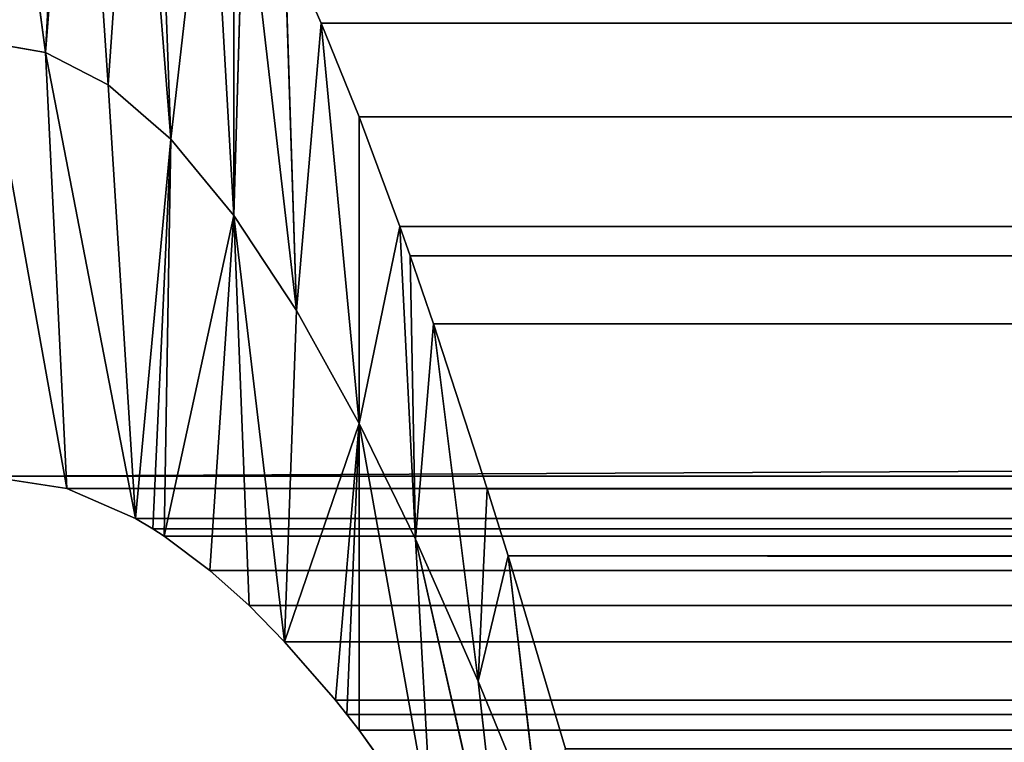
# Model space of a CAD drawing. Header units: centimetres. Extents: x 0.1 to 22.3, y 0.1 to 22.3.
# Tile 372 of 632: x 0.2554 to 0.3689, y 22.1851 to 22.2684. Entities that reach past the tile are written whole.
import ezdxf

# ---------------------------------------------------------------- set-up
doc = ezdxf.new("R2010")
doc.units = ezdxf.units.CM
doc.header["$LTSCALE"] = 2.54
doc.layers.get('0').update_dxf_attribs({"true_color": 0xff5454})

# ---------------------------------------------------------------- blocks, each defined once
blk = doc.blocks.new('Kosz na _mieci DELLA.STL')
at = {"color": 0}
for p, q in [((0.25843, 22.26464, 47.16865), (0.25162, 22.3158, 47.15)), ((0.25843, 22.26464, 47.16865), (0.25162, 22.3158, 47.15)), ((0.25162, 22.2158, 46.15), (22.22333, 22.3158, 46.15)), ((0.25162, 22.2158, 46.15), (22.22333, 22.3158, 46.15)), ((0.25843, 22.26464, 47.16865), (0.26099, 22.31286, 47.18414)), ((0.25843, 22.26464, 47.16865), (0.26099, 22.31286, 47.18414)), ((0.25843, 22.26464, 47.16865), (0.26219, 22.31207, 47.18845)), ((0.25843, 22.26464, 47.16865), (0.26219, 22.31207, 47.18845)), ((0.26565, 22.26089, 47.18808), (0.26219, 22.31207, 47.18845)), ((0.26565, 22.26089, 47.18808), (0.26219, 22.31207, 47.18845)), ((0.26565, 22.26089, 47.18808), (0.26879, 22.30601, 47.2118)), ((0.26565, 22.26089, 47.18808), (0.26879, 22.30601, 47.2118)), ((0.26879, 22.30601, 47.2118), (0.27286, 22.25462, 47.20683)), ((0.26879, 22.30601, 47.2118), (0.27286, 22.25462, 47.20683)), ((0.27108, 22.30325, 47.21974), (0.27286, 22.25462, 47.20683)), ((0.27108, 22.30325, 47.21974), (0.27286, 22.25462, 47.20683)), ((0.27286, 22.25462, 47.20683), (0.27737, 22.294, 47.2408)), ((0.27286, 22.25462, 47.20683), (0.27737, 22.294, 47.2408)), ((0.28013, 22.24585, 47.22475), (0.27737, 22.294, 47.2408)), ((0.28013, 22.24585, 47.22475), (0.27737, 22.294, 47.2408)), ((0.28011, 22.28923, 47.24961), (0.28013, 22.24585, 47.22475)), ((0.28011, 22.28923, 47.24961), (0.28013, 22.24585, 47.22475)), ((0.28131, 22.28701, 47.25339), (0.28013, 22.24585, 47.22475)), ((0.28131, 22.28701, 47.25339), (0.28013, 22.24585, 47.22475)), ((0.28131, 22.28701, 47.25339), (0.28734, 22.23488, 47.24121)), ((0.28131, 22.28701, 47.25339), (0.28734, 22.23488, 47.24121)), ((0.2902, 22.268, 47.27975), (0.28596, 22.2776, 47.26756)), ((0.28596, 22.2776, 47.26756), (0.28734, 22.23488, 47.24121)), ((0.28596, 22.2776, 47.26756), (0.28734, 22.23488, 47.24121)), ((0.2902, 22.268, 47.27975), (0.28596, 22.2776, 47.26756)), ((0.28734, 22.23488, 47.24121), (0.2902, 22.268, 47.27975)), ((0.28734, 22.23488, 47.24121), (0.2902, 22.268, 47.27975)), ((0.2902, 22.268, 47.27975), (22.18509, 22.26882, 47.27878)), ((0.2902, 22.268, 47.27975), (22.18509, 22.26882, 47.27878)), ((0.29455, 22.25722, 47.29142), (0.2902, 22.268, 47.27975)), ((0.2902, 22.268, 47.27975), (0.29455, 22.22187, 47.25607)), ((0.2902, 22.268, 47.27975), (0.29455, 22.22187, 47.25607)), ((0.2902, 22.268, 47.27975), (22.1804, 22.25722, 47.29142)), ((0.2902, 22.268, 47.27975), (22.1804, 22.25722, 47.29142)), ((0.29455, 22.25722, 47.29142), (0.2902, 22.268, 47.27975)), ((0.25162, 22.26581, 47.15), (0.25843, 22.26464, 47.16865)), ((0.25162, 22.26581, 47.15), (0.25843, 22.26464, 47.16865)), ((0.25162, 22.26581, 47.15), (0.26089, 22.21437, 47.16688)), ((0.25162, 22.26581, 47.15), (0.26089, 22.21437, 47.16688)), ((0.25843, 22.26464, 47.16865), (0.26565, 22.26089, 47.18808)), ((0.25843, 22.26464, 47.16865), (0.26565, 22.26089, 47.18808)), ((0.25843, 22.26464, 47.16865), (0.26879, 22.21091, 47.1809)), ((0.25843, 22.26464, 47.16865), (0.26879, 22.21091, 47.1809)), ((0.25843, 22.26464, 47.16865), (0.26089, 22.21437, 47.16688)), ((0.25843, 22.26464, 47.16865), (0.26089, 22.21437, 47.16688)), ((0.26565, 22.26089, 47.18808), (0.27286, 22.25462, 47.20683)), ((0.26565, 22.26089, 47.18808), (0.27286, 22.25462, 47.20683)), ((0.26565, 22.26089, 47.18808), (0.26879, 22.21091, 47.1809)), ((0.26565, 22.26089, 47.18808), (0.26879, 22.21091, 47.1809)), ((0.29455, 22.25722, 47.29142), (0.29455, 22.22187, 47.25607)), ((0.29924, 22.24458, 47.30302), (0.29455, 22.25722, 47.29142)), ((0.29455, 22.25722, 47.29142), (0.29455, 22.22187, 47.25607)), ((0.29455, 22.25722, 47.29142), (22.1804, 22.25722, 47.29142)), ((0.29455, 22.25722, 47.29142), (22.1804, 22.25722, 47.29142)), ((0.29455, 22.25722, 47.29142), (22.17606, 22.24556, 47.30219)), ((0.29455, 22.25722, 47.29142), (22.17606, 22.24556, 47.30219)), ((0.29924, 22.24458, 47.30302), (0.29455, 22.25722, 47.29142)), ((0.27286, 22.25462, 47.20683), (0.26879, 22.21091, 47.1809)), ((0.27286, 22.25462, 47.20683), (0.26879, 22.21091, 47.1809)), ((0.27078, 22.20972, 47.18435), (0.27286, 22.25462, 47.20683)), ((0.27078, 22.20972, 47.18435), (0.27286, 22.25462, 47.20683)), ((0.2721, 22.20886, 47.18661), (0.27286, 22.25462, 47.20683)), ((0.2721, 22.20886, 47.18661), (0.27286, 22.25462, 47.20683)), ((0.27286, 22.25462, 47.20683), (0.28013, 22.24585, 47.22475)), ((0.27286, 22.25462, 47.20683), (0.28013, 22.24585, 47.22475)), ((0.2721, 22.20886, 47.18661), (0.28013, 22.24585, 47.22475)), ((0.2721, 22.20886, 47.18661), (0.28013, 22.24585, 47.22475)), ((0.27737, 22.2049, 47.1954), (0.28013, 22.24585, 47.22475)), ((0.27737, 22.2049, 47.1954), (0.28013, 22.24585, 47.22475)), ((0.28013, 22.24585, 47.22475), (0.28734, 22.23488, 47.24121)), ((0.28013, 22.24585, 47.22475), (0.28734, 22.23488, 47.24121)), ((0.28013, 22.24585, 47.22475), (0.28596, 22.1967, 47.20878)), ((0.28013, 22.24585, 47.22475), (0.28596, 22.1967, 47.20878)), ((0.28013, 22.24585, 47.22475), (0.28188, 22.20086, 47.20258)), ((0.28013, 22.24585, 47.22475), (0.28188, 22.20086, 47.20258)), ((0.29924, 22.24458, 47.30302), (22.17606, 22.24556, 47.30219)), ((0.29924, 22.24458, 47.30302), (22.17606, 22.24556, 47.30219)), ((0.29455, 22.22187, 47.25607), (0.29924, 22.24458, 47.30302)), ((0.29455, 22.22187, 47.25607), (0.29924, 22.24458, 47.30302)), ((0.30106, 22.20851, 47.26792), (0.29924, 22.24458, 47.30302)), ((0.30043, 22.2412, 47.3058), (0.29924, 22.24458, 47.30302)), ((0.30106, 22.20851, 47.26792), (0.29924, 22.24458, 47.30302)), ((0.29924, 22.24458, 47.30302), (22.17182, 22.23336, 47.3118)), ((0.29924, 22.24458, 47.30302), (22.17182, 22.23336, 47.3118)), ((0.30043, 22.2412, 47.3058), (0.29924, 22.24458, 47.30302)), ((0.30313, 22.23336, 47.3118), (0.30043, 22.2412, 47.3058)), ((0.30043, 22.2412, 47.3058), (0.30106, 22.20851, 47.26792)), ((0.30043, 22.2412, 47.3058), (0.30106, 22.20851, 47.26792)), ((0.30043, 22.2412, 47.3058), (22.17182, 22.23336, 47.3118)), ((0.30043, 22.2412, 47.3058), (22.17182, 22.23336, 47.3118)), ((0.30313, 22.23336, 47.3118), (0.30043, 22.2412, 47.3058)), ((0.28734, 22.23488, 47.24121), (0.28596, 22.1967, 47.20878)), ((0.28734, 22.23488, 47.24121), (0.28596, 22.1967, 47.20878)), ((0.28734, 22.23488, 47.24121), (0.29455, 22.22187, 47.25607)), ((0.28734, 22.23488, 47.24121), (0.29455, 22.22187, 47.25607)), ((0.30313, 22.23336, 47.3118), (0.30106, 22.20851, 47.26792)), ((0.30313, 22.23336, 47.3118), (0.30106, 22.20851, 47.26792)), ((0.30933, 22.21431, 47.32406), (0.30313, 22.23336, 47.3118)), ((0.30313, 22.23336, 47.3118), (0.30828, 22.19216, 47.27911)), ((0.30313, 22.23336, 47.3118), (0.30828, 22.19216, 47.27911)), ((22.17182, 22.23336, 47.3118), (0.30313, 22.23336, 47.3118)), ((0.30313, 22.23336, 47.3118), (22.16717, 22.21919, 47.3212)), ((0.30313, 22.23336, 47.3118), (22.16717, 22.21919, 47.3212)), ((0.30313, 22.23336, 47.3118), (22.16597, 22.21541, 47.32343)), ((0.30313, 22.23336, 47.3118), (22.16597, 22.21541, 47.32343)), ((0.30933, 22.21431, 47.32406), (0.30313, 22.23336, 47.3118)), ((22.17182, 22.23336, 47.3118), (0.30313, 22.23336, 47.3118)), ((0.29455, 22.22187, 47.25607), (0.28596, 22.1967, 47.20878)), ((0.29455, 22.22187, 47.25607), (0.28596, 22.1967, 47.20878)), ((0.29182, 22.18995, 47.21709), (0.29455, 22.22187, 47.25607)), ((0.29182, 22.18995, 47.21709), (0.29455, 22.22187, 47.25607)), ((0.29315, 22.1883, 47.21888), (0.29455, 22.22187, 47.25607)), ((0.29315, 22.1883, 47.21888), (0.29455, 22.22187, 47.25607)), ((0.29455, 22.22187, 47.25607), (0.30106, 22.20851, 47.26792)), ((0.29455, 22.22187, 47.25607), (0.30293, 22.17488, 47.23068)), ((0.29455, 22.22187, 47.25607), (0.30106, 22.20851, 47.26792)), ((0.29455, 22.18651, 47.22071), (0.29455, 22.22187, 47.25607)), ((0.29455, 22.18651, 47.22071), (0.29455, 22.22187, 47.25607)), ((0.29455, 22.22187, 47.25607), (0.30293, 22.17488, 47.23068)), ((0.25162, 22.2158, 47.15), (0.26089, 22.21437, 47.16688)), ((0.25162, 22.2158, 47.15), (0.26089, 22.21437, 47.16688)), ((0.25162, 22.2158, 47.15), (22.21475, 22.21457, 47.16564)), ((0.25162, 22.2158, 47.15), (22.21475, 22.21457, 47.16564)), ((0.25162, 22.2158, 47.15), (22.22333, 22.2158, 47.15)), ((0.25162, 22.2158, 46.15), (22.22333, 22.2158, 47.15)), ((0.25162, 22.2158, 47.15), (22.22333, 22.2158, 47.15)), ((0.25162, 22.2158, 46.15), (22.22333, 22.2158, 47.15)), ((0.25162, 22.2158, 46.15), (22.22333, 22.2158, 46.15)), ((0.25162, 22.2158, 46.15), (22.22333, 22.2158, 46.15)), ((0.26089, 22.21437, 47.16688), (22.21475, 22.21457, 47.16564)), ((0.26089, 22.21437, 47.16688), (22.21475, 22.21457, 47.16564)), ((0.26879, 22.21091, 47.1809), (22.21475, 22.21457, 47.16564)), ((0.26879, 22.21091, 47.1809), (22.21475, 22.21457, 47.16564)), ((0.30933, 22.21431, 47.32406), (22.16597, 22.21541, 47.32343)), ((0.30933, 22.21431, 47.32406), (22.16597, 22.21541, 47.32343)), ((0.26089, 22.21437, 47.16688), (0.26879, 22.21091, 47.1809)), ((0.26089, 22.21437, 47.16688), (0.26879, 22.21091, 47.1809)), ((0.26879, 22.21091, 47.1809), (22.21331, 22.21413, 47.16823)), ((0.26879, 22.21091, 47.1809), (22.21331, 22.21413, 47.16823)), ((0.30933, 22.21431, 47.32406), (0.30828, 22.19216, 47.27911)), ((0.30933, 22.21431, 47.32406), (0.30828, 22.19216, 47.27911)), ((0.31172, 22.2066, 47.3282), (0.30933, 22.21431, 47.32406)), ((0.30933, 22.21431, 47.32406), (22.16323, 22.2066, 47.3282)), ((0.30933, 22.21431, 47.32406), (22.16323, 22.2066, 47.3282)), ((0.31172, 22.2066, 47.3282), (0.30933, 22.21431, 47.32406)), ((0.26879, 22.21091, 47.1809), (0.27078, 22.20972, 47.18435)), ((0.26879, 22.21091, 47.1809), (0.27078, 22.20972, 47.18435)), ((0.26879, 22.21091, 47.1809), (22.20616, 22.21091, 47.1809)), ((0.26879, 22.21091, 47.1809), (22.20616, 22.21091, 47.1809)), ((0.27078, 22.20972, 47.18435), (22.20616, 22.21091, 47.1809)), ((0.27078, 22.20972, 47.18435), (22.20616, 22.21091, 47.1809)), ((0.2721, 22.20886, 47.18661), (22.20616, 22.21091, 47.1809)), ((0.2721, 22.20886, 47.18661), (22.20616, 22.21091, 47.1809)), ((0.27078, 22.20972, 47.18435), (0.2721, 22.20886, 47.18661)), ((0.27078, 22.20972, 47.18435), (0.2721, 22.20886, 47.18661)), ((0.2721, 22.20886, 47.18661), (22.20352, 22.2093, 47.18546)), ((0.2721, 22.20886, 47.18661), (22.20352, 22.2093, 47.18546)), ((0.2721, 22.20886, 47.18661), (0.27737, 22.2049, 47.1954)), ((0.2721, 22.20886, 47.18661), (0.27737, 22.2049, 47.1954)), ((22.20352, 22.2093, 47.18546), (0.27737, 22.2049, 47.1954)), ((22.20352, 22.2093, 47.18546), (0.27737, 22.2049, 47.1954)), ((0.30106, 22.20851, 47.26792), (0.30828, 22.19216, 47.27911)), ((0.30293, 22.17488, 47.23068), (0.30106, 22.20851, 47.26792)), ((0.30293, 22.17488, 47.23068), (0.30106, 22.20851, 47.26792)), ((0.31172, 22.1612, 47.2391), (0.30106, 22.20851, 47.26792)), ((0.31172, 22.1612, 47.2391), (0.30106, 22.20851, 47.26792)), ((0.30106, 22.20851, 47.26792), (0.30828, 22.19216, 47.27911)), ((0.30828, 22.19216, 47.27911), (0.31172, 22.2066, 47.3282)), ((0.30828, 22.19216, 47.27911), (0.31172, 22.2066, 47.3282)), ((0.31549, 22.17453, 47.28803), (0.31172, 22.2066, 47.3282)), ((0.31549, 22.17453, 47.28803), (0.31172, 22.2066, 47.3282)), ((0.31836, 22.18434, 47.33789), (0.31172, 22.2066, 47.3282)), ((0.31172, 22.2066, 47.3282), (22.16323, 22.2066, 47.3282)), ((0.31172, 22.2066, 47.3282), (22.16323, 22.2066, 47.3282)), ((0.31172, 22.2066, 47.3282), (22.15694, 22.18553, 47.33745)), ((0.31172, 22.2066, 47.3282), (22.15694, 22.18553, 47.33745)), ((0.31836, 22.18434, 47.33789), (0.31172, 22.2066, 47.3282)), ((0.27737, 22.2049, 47.1954), (22.19872, 22.20583, 47.19353)), ((0.27737, 22.2049, 47.1954), (22.19872, 22.20583, 47.19353)), ((0.28188, 22.20086, 47.20258), (22.19872, 22.20583, 47.19353)), ((0.28188, 22.20086, 47.20258), (22.19872, 22.20583, 47.19353)), ((0.28596, 22.1967, 47.20878), (22.19872, 22.20583, 47.19353)), ((0.28596, 22.1967, 47.20878), (22.19872, 22.20583, 47.19353)), ((0.27737, 22.2049, 47.1954), (0.28188, 22.20086, 47.20258)), ((0.27737, 22.2049, 47.1954), (0.28188, 22.20086, 47.20258)), ((0.28188, 22.20086, 47.20258), (0.28596, 22.1967, 47.20878)), ((0.28188, 22.20086, 47.20258), (0.28596, 22.1967, 47.20878)), ((0.28596, 22.1967, 47.20878), (0.29182, 22.18995, 47.21709)), ((0.28596, 22.1967, 47.20878), (0.29182, 22.18995, 47.21709)), ((0.28596, 22.1967, 47.20878), (22.18878, 22.19648, 47.20909)), ((0.28596, 22.1967, 47.20878), (22.18878, 22.19648, 47.20909)), ((0.29182, 22.18995, 47.21709), (22.18878, 22.19648, 47.20909)), ((0.29182, 22.18995, 47.21709), (22.18878, 22.19648, 47.20909)), ((0.29315, 22.1883, 47.21888), (22.18878, 22.19648, 47.20909)), ((0.29315, 22.1883, 47.21888), (22.18878, 22.19648, 47.20909)), ((0.31172, 22.1612, 47.2391), (0.30828, 22.19216, 47.27911)), ((0.31172, 22.1612, 47.2391), (0.30828, 22.19216, 47.27911)), ((0.31549, 22.17453, 47.28803), (0.30828, 22.19216, 47.27911)), ((0.31549, 22.17453, 47.28803), (0.30828, 22.19216, 47.27911)), ((0.29182, 22.18995, 47.21709), (0.29315, 22.1883, 47.21888)), ((0.29182, 22.18995, 47.21709), (0.29315, 22.1883, 47.21888)), ((0.29315, 22.1883, 47.21888), (0.29455, 22.18651, 47.22071)), ((0.29315, 22.1883, 47.21888), (0.29455, 22.18651, 47.22071)), ((0.29315, 22.1883, 47.21888), (22.1804, 22.18651, 47.22071)), ((0.29315, 22.1883, 47.21888), (22.1804, 22.18651, 47.22071)), ((0.29455, 22.18651, 47.22071), (0.30293, 22.17488, 47.23068)), ((0.29455, 22.18651, 47.22071), (0.30293, 22.17488, 47.23068)), ((0.29455, 22.18651, 47.22071), (22.1804, 22.18651, 47.22071)), ((0.29455, 22.18651, 47.22071), (22.1804, 22.18651, 47.22071))]:
    blk.add_line(p, q, dxfattribs=at)
mesh = blk.add_polyface(dxfattribs=at)
corners = [(0.25162, 22.3158, 47.15), (0.25162, 22.26581, 47.15), (0.25843, 22.26464, 47.16865)]
mesh.append_faces([[corners[k] for k in face] for face in [(0, 1, 2)]], dxfattribs={"color": 0})
mesh = blk.add_polyface(dxfattribs=at)
corners = [(0.25162, 22.3158, 47.15), (0.25843, 22.26464, 47.16865), (0.26099, 22.31286, 47.18414)]
mesh.append_faces([[corners[k] for k in face] for face in [(0, 1, 2)]], dxfattribs={"color": 0})
mesh = blk.add_polyface(dxfattribs=at)
corners = [(22.22333, 22.2158, 46.15), (0.25162, 22.2158, 46.15), (22.22333, 22.3158, 46.15)]
mesh.append_faces([[corners[k] for k in face] for face in [(0, 1, 2)]], dxfattribs={"color": 0})
mesh = blk.add_polyface(dxfattribs=at)
corners = [(22.22333, 22.3158, 46.15), (0.25162, 22.2158, 46.15), (0.25162, 22.3158, 46.15)]
mesh.append_faces([[corners[k] for k in face] for face in [(0, 1, 2)]], dxfattribs={"color": 0})
mesh = blk.add_polyface(dxfattribs=at)
corners = [(0.26099, 22.31286, 47.18414), (0.25843, 22.26464, 47.16865), (0.26219, 22.31207, 47.18845)]
mesh.append_faces([[corners[k] for k in face] for face in [(0, 1, 2)]], dxfattribs={"color": 0})
mesh = blk.add_polyface(dxfattribs=at)
corners = [(0.26219, 22.31207, 47.18845), (0.25843, 22.26464, 47.16865), (0.26565, 22.26089, 47.18808)]
mesh.append_faces([[corners[k] for k in face] for face in [(0, 1, 2)]], dxfattribs={"color": 0})
mesh = blk.add_polyface(dxfattribs=at)
corners = [(0.26219, 22.31207, 47.18845), (0.26565, 22.26089, 47.18808), (0.26879, 22.30601, 47.2118)]
mesh.append_faces([[corners[k] for k in face] for face in [(0, 1, 2)]], dxfattribs={"color": 0})
mesh = blk.add_polyface(dxfattribs=at)
corners = [(0.26879, 22.30601, 47.2118), (0.26565, 22.26089, 47.18808), (0.27286, 22.25462, 47.20683)]
mesh.append_faces([[corners[k] for k in face] for face in [(0, 1, 2)]], dxfattribs={"color": 0})
mesh = blk.add_polyface(dxfattribs=at)
corners = [(0.26879, 22.30601, 47.2118), (0.27286, 22.25462, 47.20683), (0.27108, 22.30325, 47.21974)]
mesh.append_faces([[corners[k] for k in face] for face in [(0, 1, 2)]], dxfattribs={"color": 0})
mesh = blk.add_polyface(dxfattribs=at)
corners = [(0.27108, 22.30325, 47.21974), (0.27286, 22.25462, 47.20683), (0.27737, 22.294, 47.2408)]
mesh.append_faces([[corners[k] for k in face] for face in [(0, 1, 2)]], dxfattribs={"color": 0})
mesh = blk.add_polyface(dxfattribs=at)
corners = [(0.27737, 22.294, 47.2408), (0.27286, 22.25462, 47.20683), (0.28013, 22.24585, 47.22475)]
mesh.append_faces([[corners[k] for k in face] for face in [(0, 1, 2)]], dxfattribs={"color": 0})
mesh = blk.add_polyface(dxfattribs=at)
corners = [(0.27737, 22.294, 47.2408), (0.28013, 22.24585, 47.22475), (0.28011, 22.28923, 47.24961)]
mesh.append_faces([[corners[k] for k in face] for face in [(0, 1, 2)]], dxfattribs={"color": 0})
mesh = blk.add_polyface(dxfattribs=at)
corners = [(0.28011, 22.28923, 47.24961), (0.28013, 22.24585, 47.22475), (0.28131, 22.28701, 47.25339)]
mesh.append_faces([[corners[k] for k in face] for face in [(0, 1, 2)]], dxfattribs={"color": 0})
mesh = blk.add_polyface(dxfattribs=at)
corners = [(0.28131, 22.28701, 47.25339), (0.28013, 22.24585, 47.22475), (0.28734, 22.23488, 47.24121)]
mesh.append_faces([[corners[k] for k in face] for face in [(0, 1, 2)]], dxfattribs={"color": 0})
mesh = blk.add_polyface(dxfattribs=at)
corners = [(0.28131, 22.28701, 47.25339), (0.28734, 22.23488, 47.24121), (0.28596, 22.2776, 47.26756)]
mesh.append_faces([[corners[k] for k in face] for face in [(0, 1, 2)]], dxfattribs={"color": 0})
mesh = blk.add_polyface(dxfattribs=at)
corners = [(0.28596, 22.2776, 47.26756), (0.28734, 22.23488, 47.24121), (0.2902, 22.268, 47.27975)]
mesh.append_faces([[corners[k] for k in face] for face in [(0, 1, 2)]], dxfattribs={"color": 0})
mesh = blk.add_polyface(dxfattribs=at)
corners = [(0.2902, 22.268, 47.27975), (22.18509, 22.26882, 47.27878), (0.28596, 22.2776, 47.26756)]
mesh.append_faces([[corners[k] for k in face] for face in [(0, 1, 2)]], dxfattribs={"color": 0})
mesh = blk.add_polyface(dxfattribs=at)
corners = [(0.2902, 22.268, 47.27975), (0.28734, 22.23488, 47.24121), (0.29455, 22.22187, 47.25607)]
mesh.append_faces([[corners[k] for k in face] for face in [(0, 1, 2)]], dxfattribs={"color": 0})
mesh = blk.add_polyface(dxfattribs=at)
corners = [(22.1804, 22.25722, 47.29142), (22.18509, 22.26882, 47.27878), (0.2902, 22.268, 47.27975)]
mesh.append_faces([[corners[k] for k in face] for face in [(0, 1, 2)]], dxfattribs={"color": 0})
mesh = blk.add_polyface(dxfattribs=at)
corners = [(0.2902, 22.268, 47.27975), (0.29455, 22.22187, 47.25607), (0.29455, 22.25722, 47.29142)]
mesh.append_faces([[corners[k] for k in face] for face in [(0, 1, 2)]], dxfattribs={"color": 0})
mesh = blk.add_polyface(dxfattribs=at)
corners = [(22.1804, 22.25722, 47.29142), (0.2902, 22.268, 47.27975), (0.29455, 22.25722, 47.29142)]
mesh.append_faces([[corners[k] for k in face] for face in [(0, 1, 2)]], dxfattribs={"color": 0})
mesh = blk.add_polyface(dxfattribs=at)
corners = [(0.25162, 22.26581, 47.15), (0.26089, 22.21437, 47.16688), (0.25843, 22.26464, 47.16865)]
mesh.append_faces([[corners[k] for k in face] for face in [(0, 1, 2)]], dxfattribs={"color": 0})
mesh = blk.add_polyface(dxfattribs=at)
corners = [(0.25162, 22.26581, 47.15), (0.25162, 22.2158, 47.15), (0.26089, 22.21437, 47.16688)]
mesh.append_faces([[corners[k] for k in face] for face in [(0, 1, 2)]], dxfattribs={"color": 0})
mesh = blk.add_polyface(dxfattribs=at)
corners = [(0.25843, 22.26464, 47.16865), (0.26879, 22.21091, 47.1809), (0.26565, 22.26089, 47.18808)]
mesh.append_faces([[corners[k] for k in face] for face in [(0, 1, 2)]], dxfattribs={"color": 0})
mesh = blk.add_polyface(dxfattribs=at)
corners = [(0.25843, 22.26464, 47.16865), (0.26089, 22.21437, 47.16688), (0.26879, 22.21091, 47.1809)]
mesh.append_faces([[corners[k] for k in face] for face in [(0, 1, 2)]], dxfattribs={"color": 0})
mesh = blk.add_polyface(dxfattribs=at)
corners = [(0.26565, 22.26089, 47.18808), (0.26879, 22.21091, 47.1809), (0.27286, 22.25462, 47.20683)]
mesh.append_faces([[corners[k] for k in face] for face in [(0, 1, 2)]], dxfattribs={"color": 0})
mesh = blk.add_polyface(dxfattribs=at)
corners = [(0.29455, 22.25722, 47.29142), (0.29455, 22.22187, 47.25607), (0.29924, 22.24458, 47.30302)]
mesh.append_faces([[corners[k] for k in face] for face in [(0, 1, 2)]], dxfattribs={"color": 0})
mesh = blk.add_polyface(dxfattribs=at)
corners = [(22.1804, 22.25722, 47.29142), (0.29455, 22.25722, 47.29142), (22.17606, 22.24556, 47.30219)]
mesh.append_faces([[corners[k] for k in face] for face in [(0, 1, 2)]], dxfattribs={"color": 0})
mesh = blk.add_polyface(dxfattribs=at)
corners = [(22.17606, 22.24556, 47.30219), (0.29455, 22.25722, 47.29142), (0.29924, 22.24458, 47.30302)]
mesh.append_faces([[corners[k] for k in face] for face in [(0, 1, 2)]], dxfattribs={"color": 0})
mesh = blk.add_polyface(dxfattribs=at)
corners = [(0.27286, 22.25462, 47.20683), (0.26879, 22.21091, 47.1809), (0.27078, 22.20972, 47.18435)]
mesh.append_faces([[corners[k] for k in face] for face in [(0, 1, 2)]], dxfattribs={"color": 0})
mesh = blk.add_polyface(dxfattribs=at)
corners = [(0.27286, 22.25462, 47.20683), (0.27078, 22.20972, 47.18435), (0.2721, 22.20886, 47.18661)]
mesh.append_faces([[corners[k] for k in face] for face in [(0, 1, 2)]], dxfattribs={"color": 0})
mesh = blk.add_polyface(dxfattribs=at)
corners = [(0.27286, 22.25462, 47.20683), (0.2721, 22.20886, 47.18661), (0.28013, 22.24585, 47.22475)]
mesh.append_faces([[corners[k] for k in face] for face in [(0, 1, 2)]], dxfattribs={"color": 0})
mesh = blk.add_polyface(dxfattribs=at)
corners = [(0.28013, 22.24585, 47.22475), (0.2721, 22.20886, 47.18661), (0.27737, 22.2049, 47.1954)]
mesh.append_faces([[corners[k] for k in face] for face in [(0, 1, 2)]], dxfattribs={"color": 0})
mesh = blk.add_polyface(dxfattribs=at)
corners = [(0.28013, 22.24585, 47.22475), (0.27737, 22.2049, 47.1954), (0.28188, 22.20086, 47.20258)]
mesh.append_faces([[corners[k] for k in face] for face in [(0, 1, 2)]], dxfattribs={"color": 0})
mesh = blk.add_polyface(dxfattribs=at)
corners = [(0.28013, 22.24585, 47.22475), (0.28596, 22.1967, 47.20878), (0.28734, 22.23488, 47.24121)]
mesh.append_faces([[corners[k] for k in face] for face in [(0, 1, 2)]], dxfattribs={"color": 0})
mesh = blk.add_polyface(dxfattribs=at)
corners = [(0.28013, 22.24585, 47.22475), (0.28188, 22.20086, 47.20258), (0.28596, 22.1967, 47.20878)]
mesh.append_faces([[corners[k] for k in face] for face in [(0, 1, 2)]], dxfattribs={"color": 0})
mesh = blk.add_polyface(dxfattribs=at)
corners = [(22.17606, 22.24556, 47.30219), (0.29924, 22.24458, 47.30302), (22.17182, 22.23336, 47.3118)]
mesh.append_faces([[corners[k] for k in face] for face in [(0, 1, 2)]], dxfattribs={"color": 0})
mesh = blk.add_polyface(dxfattribs=at)
corners = [(0.29924, 22.24458, 47.30302), (0.29455, 22.22187, 47.25607), (0.30106, 22.20851, 47.26792)]
mesh.append_faces([[corners[k] for k in face] for face in [(0, 1, 2)]], dxfattribs={"color": 0})
mesh = blk.add_polyface(dxfattribs=at)
corners = [(0.29924, 22.24458, 47.30302), (0.30106, 22.20851, 47.26792), (0.30043, 22.2412, 47.3058)]
mesh.append_faces([[corners[k] for k in face] for face in [(0, 1, 2)]], dxfattribs={"color": 0})
mesh = blk.add_polyface(dxfattribs=at)
corners = [(22.17182, 22.23336, 47.3118), (0.29924, 22.24458, 47.30302), (0.30043, 22.2412, 47.3058)]
mesh.append_faces([[corners[k] for k in face] for face in [(0, 1, 2)]], dxfattribs={"color": 0})
mesh = blk.add_polyface(dxfattribs=at)
corners = [(0.30043, 22.2412, 47.3058), (0.30106, 22.20851, 47.26792), (0.30313, 22.23336, 47.3118)]
mesh.append_faces([[corners[k] for k in face] for face in [(0, 1, 2)]], dxfattribs={"color": 0})
mesh = blk.add_polyface(dxfattribs=at)
corners = [(22.17182, 22.23336, 47.3118), (0.30043, 22.2412, 47.3058), (0.30313, 22.23336, 47.3118)]
mesh.append_faces([[corners[k] for k in face] for face in [(0, 1, 2)]], dxfattribs={"color": 0})
mesh = blk.add_polyface(dxfattribs=at)
corners = [(0.28734, 22.23488, 47.24121), (0.28596, 22.1967, 47.20878), (0.29455, 22.22187, 47.25607)]
mesh.append_faces([[corners[k] for k in face] for face in [(0, 1, 2)]], dxfattribs={"color": 0})
mesh = blk.add_polyface(dxfattribs=at)
corners = [(0.30313, 22.23336, 47.3118), (0.30106, 22.20851, 47.26792), (0.30828, 22.19216, 47.27911)]
mesh.append_faces([[corners[k] for k in face] for face in [(0, 1, 2)]], dxfattribs={"color": 0})
mesh = blk.add_polyface(dxfattribs=at)
corners = [(0.30313, 22.23336, 47.3118), (0.30828, 22.19216, 47.27911), (0.30933, 22.21431, 47.32406)]
mesh.append_faces([[corners[k] for k in face] for face in [(0, 1, 2)]], dxfattribs={"color": 0})
mesh = blk.add_polyface(dxfattribs=at)
corners = [(22.17182, 22.23336, 47.3118), (0.30313, 22.23336, 47.3118), (22.16717, 22.21919, 47.3212)]
mesh.append_faces([[corners[k] for k in face] for face in [(0, 1, 2)]], dxfattribs={"color": 0})
mesh = blk.add_polyface(dxfattribs=at)
corners = [(22.16717, 22.21919, 47.3212), (0.30313, 22.23336, 47.3118), (22.16597, 22.21541, 47.32343)]
mesh.append_faces([[corners[k] for k in face] for face in [(0, 1, 2)]], dxfattribs={"color": 0})
mesh = blk.add_polyface(dxfattribs=at)
corners = [(22.16597, 22.21541, 47.32343), (0.30313, 22.23336, 47.3118), (0.30933, 22.21431, 47.32406)]
mesh.append_faces([[corners[k] for k in face] for face in [(0, 1, 2)]], dxfattribs={"color": 0})
mesh = blk.add_polyface(dxfattribs=at)
corners = [(0.29455, 22.22187, 47.25607), (0.28596, 22.1967, 47.20878), (0.29182, 22.18995, 47.21709)]
mesh.append_faces([[corners[k] for k in face] for face in [(0, 1, 2)]], dxfattribs={"color": 0})
mesh = blk.add_polyface(dxfattribs=at)
corners = [(0.29455, 22.22187, 47.25607), (0.29182, 22.18995, 47.21709), (0.29315, 22.1883, 47.21888)]
mesh.append_faces([[corners[k] for k in face] for face in [(0, 1, 2)]], dxfattribs={"color": 0})
mesh = blk.add_polyface(dxfattribs=at)
corners = [(0.29455, 22.22187, 47.25607), (0.29315, 22.1883, 47.21888), (0.29455, 22.18651, 47.22071)]
mesh.append_faces([[corners[k] for k in face] for face in [(0, 1, 2)]], dxfattribs={"color": 0})
mesh = blk.add_polyface(dxfattribs=at)
corners = [(0.29455, 22.22187, 47.25607), (0.30293, 22.17488, 47.23068), (0.30106, 22.20851, 47.26792)]
mesh.append_faces([[corners[k] for k in face] for face in [(0, 1, 2)]], dxfattribs={"color": 0})
mesh = blk.add_polyface(dxfattribs=at)
corners = [(0.29455, 22.22187, 47.25607), (0.29455, 22.18651, 47.22071), (0.30293, 22.17488, 47.23068)]
mesh.append_faces([[corners[k] for k in face] for face in [(0, 1, 2)]], dxfattribs={"color": 0})
mesh = blk.add_polyface(dxfattribs=at)
corners = [(0.26089, 22.21437, 47.16688), (0.25162, 22.2158, 47.15), (22.21475, 22.21457, 47.16564)]
mesh.append_faces([[corners[k] for k in face] for face in [(0, 1, 2)]], dxfattribs={"color": 0})
mesh = blk.add_polyface(dxfattribs=at)
corners = [(22.21475, 22.21457, 47.16564), (0.25162, 22.2158, 47.15), (22.22333, 22.2158, 47.15)]
mesh.append_faces([[corners[k] for k in face] for face in [(0, 1, 2)]], dxfattribs={"color": 0})
mesh = blk.add_polyface(dxfattribs=at)
corners = [(0.25162, 22.2158, 47.15), (0.25162, 22.2158, 46.15), (22.22333, 22.2158, 47.15)]
mesh.append_faces([[corners[k] for k in face] for face in [(0, 1, 2)]], dxfattribs={"color": 0})
mesh = blk.add_polyface(dxfattribs=at)
corners = [(22.22333, 22.2158, 47.15), (0.25162, 22.2158, 46.15), (22.22333, 22.2158, 46.15)]
mesh.append_faces([[corners[k] for k in face] for face in [(0, 1, 2)]], dxfattribs={"color": 0})
mesh = blk.add_polyface(dxfattribs=at)
corners = [(0.26879, 22.21091, 47.1809), (0.26089, 22.21437, 47.16688), (22.21475, 22.21457, 47.16564)]
mesh.append_faces([[corners[k] for k in face] for face in [(0, 1, 2)]], dxfattribs={"color": 0})
mesh = blk.add_polyface(dxfattribs=at)
corners = [(0.26879, 22.21091, 47.1809), (22.21475, 22.21457, 47.16564), (22.21331, 22.21413, 47.16823)]
mesh.append_faces([[corners[k] for k in face] for face in [(0, 1, 2)]], dxfattribs={"color": 0})
mesh = blk.add_polyface(dxfattribs=at)
corners = [(22.16597, 22.21541, 47.32343), (0.30933, 22.21431, 47.32406), (22.16323, 22.2066, 47.3282)]
mesh.append_faces([[corners[k] for k in face] for face in [(0, 1, 2)]], dxfattribs={"color": 0})
mesh = blk.add_polyface(dxfattribs=at)
corners = [(0.26879, 22.21091, 47.1809), (22.21331, 22.21413, 47.16823), (22.20616, 22.21091, 47.1809)]
mesh.append_faces([[corners[k] for k in face] for face in [(0, 1, 2)]], dxfattribs={"color": 0})
mesh = blk.add_polyface(dxfattribs=at)
corners = [(0.30933, 22.21431, 47.32406), (0.30828, 22.19216, 47.27911), (0.31172, 22.2066, 47.3282)]
mesh.append_faces([[corners[k] for k in face] for face in [(0, 1, 2)]], dxfattribs={"color": 0})
mesh = blk.add_polyface(dxfattribs=at)
corners = [(22.16323, 22.2066, 47.3282), (0.30933, 22.21431, 47.32406), (0.31172, 22.2066, 47.3282)]
mesh.append_faces([[corners[k] for k in face] for face in [(0, 1, 2)]], dxfattribs={"color": 0})
mesh = blk.add_polyface(dxfattribs=at)
corners = [(0.27078, 22.20972, 47.18435), (0.26879, 22.21091, 47.1809), (22.20616, 22.21091, 47.1809)]
mesh.append_faces([[corners[k] for k in face] for face in [(0, 1, 2)]], dxfattribs={"color": 0})
mesh = blk.add_polyface(dxfattribs=at)
corners = [(0.2721, 22.20886, 47.18661), (0.27078, 22.20972, 47.18435), (22.20616, 22.21091, 47.1809)]
mesh.append_faces([[corners[k] for k in face] for face in [(0, 1, 2)]], dxfattribs={"color": 0})
mesh = blk.add_polyface(dxfattribs=at)
corners = [(0.2721, 22.20886, 47.18661), (22.20616, 22.21091, 47.1809), (22.20352, 22.2093, 47.18546)]
mesh.append_faces([[corners[k] for k in face] for face in [(0, 1, 2)]], dxfattribs={"color": 0})
mesh = blk.add_polyface(dxfattribs=at)
corners = [(0.27737, 22.2049, 47.1954), (0.2721, 22.20886, 47.18661), (22.20352, 22.2093, 47.18546)]
mesh.append_faces([[corners[k] for k in face] for face in [(0, 1, 2)]], dxfattribs={"color": 0})
mesh = blk.add_polyface(dxfattribs=at)
corners = [(0.27737, 22.2049, 47.1954), (22.20352, 22.2093, 47.18546), (22.19872, 22.20583, 47.19353)]
mesh.append_faces([[corners[k] for k in face] for face in [(0, 1, 2)]], dxfattribs={"color": 0})
mesh = blk.add_polyface(dxfattribs=at)
corners = [(0.30106, 22.20851, 47.26792), (0.30293, 22.17488, 47.23068), (0.31172, 22.1612, 47.2391)]
mesh.append_faces([[corners[k] for k in face] for face in [(0, 1, 2)]], dxfattribs={"color": 0})
mesh = blk.add_polyface(dxfattribs=at)
corners = [(0.30106, 22.20851, 47.26792), (0.31172, 22.1612, 47.2391), (0.30828, 22.19216, 47.27911)]
mesh.append_faces([[corners[k] for k in face] for face in [(0, 1, 2)]], dxfattribs={"color": 0})
mesh = blk.add_polyface(dxfattribs=at)
corners = [(0.31172, 22.2066, 47.3282), (0.30828, 22.19216, 47.27911), (0.31549, 22.17453, 47.28803)]
mesh.append_faces([[corners[k] for k in face] for face in [(0, 1, 2)]], dxfattribs={"color": 0})
mesh = blk.add_polyface(dxfattribs=at)
corners = [(0.31172, 22.2066, 47.3282), (0.31549, 22.17453, 47.28803), (0.31836, 22.18434, 47.33789)]
mesh.append_faces([[corners[k] for k in face] for face in [(0, 1, 2)]], dxfattribs={"color": 0})
mesh = blk.add_polyface(dxfattribs=at)
corners = [(22.16323, 22.2066, 47.3282), (0.31172, 22.2066, 47.3282), (22.15694, 22.18553, 47.33745)]
mesh.append_faces([[corners[k] for k in face] for face in [(0, 1, 2)]], dxfattribs={"color": 0})
mesh = blk.add_polyface(dxfattribs=at)
corners = [(22.15694, 22.18553, 47.33745), (0.31172, 22.2066, 47.3282), (0.31836, 22.18434, 47.33789)]
mesh.append_faces([[corners[k] for k in face] for face in [(0, 1, 2)]], dxfattribs={"color": 0})
mesh = blk.add_polyface(dxfattribs=at)
corners = [(0.28188, 22.20086, 47.20258), (0.27737, 22.2049, 47.1954), (22.19872, 22.20583, 47.19353)]
mesh.append_faces([[corners[k] for k in face] for face in [(0, 1, 2)]], dxfattribs={"color": 0})
mesh = blk.add_polyface(dxfattribs=at)
corners = [(0.28596, 22.1967, 47.20878), (0.28188, 22.20086, 47.20258), (22.19872, 22.20583, 47.19353)]
mesh.append_faces([[corners[k] for k in face] for face in [(0, 1, 2)]], dxfattribs={"color": 0})
mesh = blk.add_polyface(dxfattribs=at)
corners = [(22.18878, 22.19648, 47.20909), (0.28596, 22.1967, 47.20878), (22.19872, 22.20583, 47.19353)]
mesh.append_faces([[corners[k] for k in face] for face in [(0, 1, 2)]], dxfattribs={"color": 0})
mesh = blk.add_polyface(dxfattribs=at)
corners = [(0.29182, 22.18995, 47.21709), (0.28596, 22.1967, 47.20878), (22.18878, 22.19648, 47.20909)]
mesh.append_faces([[corners[k] for k in face] for face in [(0, 1, 2)]], dxfattribs={"color": 0})
mesh = blk.add_polyface(dxfattribs=at)
corners = [(0.29315, 22.1883, 47.21888), (0.29182, 22.18995, 47.21709), (22.18878, 22.19648, 47.20909)]
mesh.append_faces([[corners[k] for k in face] for face in [(0, 1, 2)]], dxfattribs={"color": 0})
mesh = blk.add_polyface(dxfattribs=at)
corners = [(22.1804, 22.18651, 47.22071), (0.29315, 22.1883, 47.21888), (22.18878, 22.19648, 47.20909)]
mesh.append_faces([[corners[k] for k in face] for face in [(0, 1, 2)]], dxfattribs={"color": 0})
mesh = blk.add_polyface(dxfattribs=at)
corners = [(0.30828, 22.19216, 47.27911), (0.31172, 22.1612, 47.2391), (0.31549, 22.17453, 47.28803)]
mesh.append_faces([[corners[k] for k in face] for face in [(0, 1, 2)]], dxfattribs={"color": 0})
mesh = blk.add_polyface(dxfattribs=at)
corners = [(0.29455, 22.18651, 47.22071), (0.29315, 22.1883, 47.21888), (22.1804, 22.18651, 47.22071)]
mesh.append_faces([[corners[k] for k in face] for face in [(0, 1, 2)]], dxfattribs={"color": 0})
mesh = blk.add_polyface(dxfattribs=at)
corners = [(22.1804, 22.18651, 47.22071), (0.30293, 22.17488, 47.23068), (0.29455, 22.18651, 47.22071)]
mesh.append_faces([[corners[k] for k in face] for face in [(0, 1, 2)]], dxfattribs={"color": 0})
mesh = blk.add_polyface(dxfattribs=at)
corners = [(22.1804, 22.18651, 47.22071), (22.179, 22.18468, 47.2225), (0.30293, 22.17488, 47.23068)]
mesh.append_faces([[corners[k] for k in face] for face in [(0, 1, 2)]], dxfattribs={"color": 0})
mesh = blk.add_polyface(dxfattribs=at)
corners = [(22.15694, 22.18553, 47.33745), (0.31836, 22.18434, 47.33789), (22.15465, 22.1776, 47.34021)]
mesh.append_faces([[corners[k] for k in face] for face in [(0, 1, 2)]], dxfattribs={"color": 0})

msp = doc.modelspace()

# ---------------------------------------------------------------- block references
at = {"color": 0}
msp.add_blockref('Kosz na _mieci DELLA.STL', (0, 0), dxfattribs=at)

doc.saveas('drawing.dxf')
